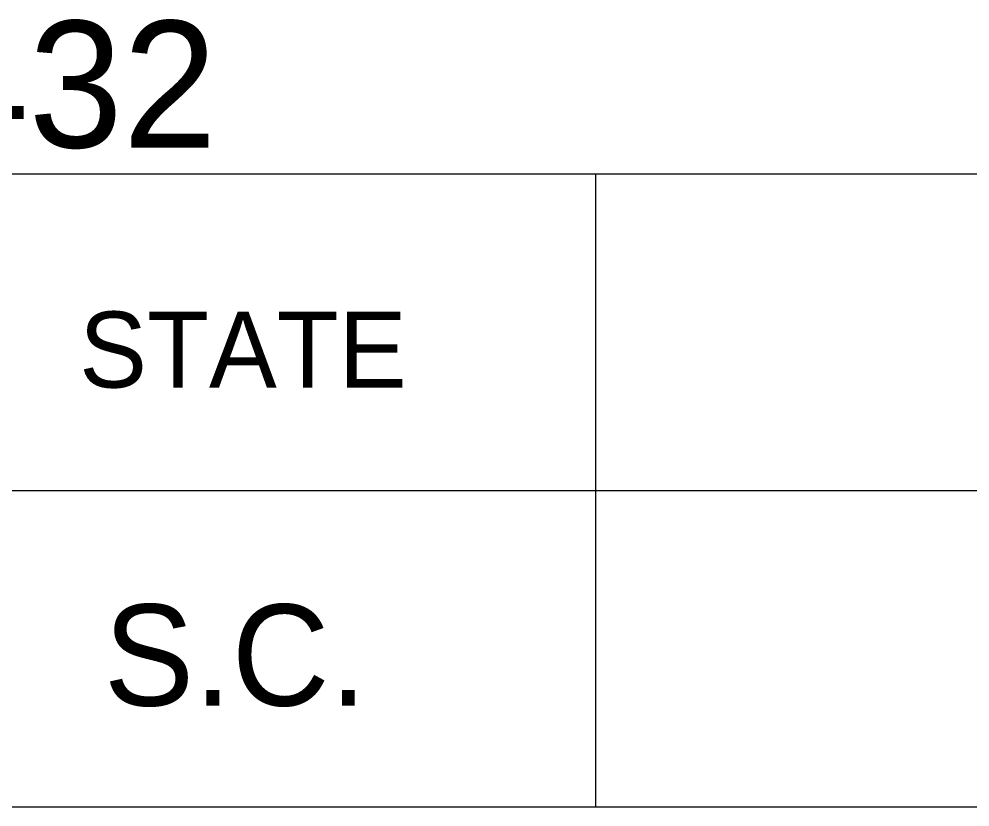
# Model space of a CAD drawing. Extents: x 1000 to 1162, y 999 to 8520.
# Drawn here: x 1136.81 to 1140.565, y 6505.046 to 6508.157 of the extents above; entities that cross this region are included whole.
import ezdxf

# ---------------------------------------------------------------- set-up
doc = ezdxf.new("R2010")
doc.units = 0
doc.layers.add('Level 20', color=7, linetype='Continuous')
doc.layers.add('Level 3', color=7, linetype='Continuous')

msp = doc.modelspace()

# ---------------------------------------------------------------- linework, layer by layer
at = {"layer": 'Level 3'}
for p, q in [((1133.055, 6507.5458), (1161.555, 6507.5458)), ((1133.055, 6507.5458), (1161.555, 6507.5458)), ((1133.055, 6507.5458), (1161.555, 6507.5458)), ((1133.055, 6507.5458), (1161.555, 6507.5458)), ((1133.055, 6507.5458), (1161.555, 6507.5458)), ((1133.055, 6507.5458), (1161.555, 6507.5458)), ((1133.055, 6507.5458), (1161.555, 6507.5458)), ((1133.055, 6507.5458), (1161.555, 6507.5458)), ((1133.055, 6507.5458), (1161.555, 6507.5458)), ((1133.055, 6507.5458), (1161.555, 6507.5458)), ((1133.055, 6507.5458), (1161.555, 6507.5458)), ((1133.055, 6507.5458), (1161.555, 6507.5458)), ((1133.055, 6507.5458), (1161.555, 6507.5458)), ((1133.055, 6507.5458), (1161.555, 6507.5458)), ((1133.055, 6507.5458), (1161.555, 6507.5458)), ((1133.055, 6507.5458), (1161.555, 6507.5458)), ((1133.055, 6507.5458), (1161.555, 6507.5458)), ((1133.055, 6507.5458), (1161.555, 6507.5458)), ((1133.055, 6507.5458), (1161.555, 6507.5458)), ((1133.055, 6507.5458), (1161.555, 6507.5458)), ((1133.055, 6507.5458), (1161.555, 6507.5458)), ((1133.055, 6507.5458), (1161.555, 6507.5458)), ((1133.055, 6507.5458), (1161.555, 6507.5458)), ((1133.055, 6507.5458), (1161.555, 6507.5458)), ((1133.055, 6507.5458), (1161.555, 6507.5458)), ((1133.055, 6507.5458), (1161.555, 6507.5458)), ((1133.055, 6507.5458), (1161.555, 6507.5458)), ((1133.055, 6507.5458), (1161.555, 6507.5458)), ((1133.055, 6507.5458), (1161.555, 6507.5458)), ((1133.055, 6507.5458), (1161.555, 6507.5458)), ((1133.055, 6507.5458), (1161.555, 6507.5458)), ((1133.055, 6507.5458), (1161.555, 6507.5458)), ((1133.055, 6507.5458), (1161.555, 6507.5458)), ((1133.055, 6507.5458), (1161.555, 6507.5458)), ((1133.055, 6507.5458), (1161.555, 6507.5458)), ((1133.055, 6507.5458), (1161.555, 6507.5458)), ((1133.055, 6507.5458), (1161.555, 6507.5458)), ((1133.055, 6507.5458), (1161.555, 6507.5458)), ((1133.055, 6507.5458), (1161.555, 6507.5458)), ((1133.055, 6507.5458), (1161.555, 6507.5458)), ((1133.055, 6507.5458), (1161.555, 6507.5458)), ((1133.055, 6507.5458), (1161.555, 6507.5458)), ((1133.055, 6507.5458), (1161.555, 6507.5458)), ((1133.055, 6507.5458), (1161.555, 6507.5458)), ((1133.055, 6507.5458), (1161.555, 6507.5458)), ((1133.055, 6507.5458), (1161.555, 6507.5458)), ((1139.0868, 6507.5458), (1139.0868, 6505.0458)), ((1139.0868, 6507.5458), (1139.0868, 6505.0458)), ((1139.0868, 6507.5458), (1139.0868, 6505.0458)), ((1139.0868, 6507.5458), (1139.0868, 6505.0458)), ((1139.0868, 6507.5458), (1139.0868, 6505.0458)), ((1139.0868, 6507.5458), (1139.0868, 6505.0458)), ((1139.0868, 6507.5458), (1139.0868, 6505.0458)), ((1139.0868, 6507.5458), (1139.0868, 6505.0458)), ((1139.0868, 6507.5458), (1139.0868, 6505.0458)), ((1139.0868, 6507.5458), (1139.0868, 6505.0458)), ((1139.0868, 6507.5458), (1139.0868, 6505.0458)), ((1139.0868, 6507.5458), (1139.0868, 6505.0458)), ((1139.0868, 6507.5458), (1139.0868, 6505.0458)), ((1139.0868, 6507.5458), (1139.0868, 6505.0458)), ((1139.0868, 6507.5458), (1139.0868, 6505.0458)), ((1139.0868, 6507.5458), (1139.0868, 6505.0458)), ((1139.0868, 6507.5458), (1139.0868, 6505.0458)), ((1139.0868, 6507.5458), (1139.0868, 6505.0458)), ((1139.0868, 6507.5458), (1139.0868, 6505.0458)), ((1139.0868, 6507.5458), (1139.0868, 6505.0458)), ((1139.0868, 6507.5458), (1139.0868, 6505.0458)), ((1139.0868, 6507.5458), (1139.0868, 6505.0458)), ((1139.0868, 6507.5458), (1139.0868, 6505.0458)), ((1139.0868, 6507.5458), (1139.0868, 6505.0458)), ((1139.0868, 6507.5458), (1139.0868, 6505.0458)), ((1139.0868, 6507.5458), (1139.0868, 6505.0458)), ((1139.0868, 6507.5458), (1139.0868, 6505.0458)), ((1139.0868, 6507.5458), (1139.0868, 6505.0458)), ((1139.0868, 6507.5458), (1139.0868, 6505.0458)), ((1139.0868, 6507.5458), (1139.0868, 6505.0458)), ((1139.0868, 6507.5458), (1139.0868, 6505.0458)), ((1139.0868, 6507.5458), (1139.0868, 6505.0458)), ((1139.0868, 6507.5458), (1139.0868, 6505.0458)), ((1139.0868, 6507.5458), (1139.0868, 6505.0458)), ((1139.0868, 6507.5458), (1139.0868, 6505.0458)), ((1139.0868, 6507.5458), (1139.0868, 6505.0458)), ((1139.0868, 6507.5458), (1139.0868, 6505.0458)), ((1139.0868, 6507.5458), (1139.0868, 6505.0458)), ((1139.0868, 6507.5458), (1139.0868, 6505.0458)), ((1139.0868, 6507.5458), (1139.0868, 6505.0458)), ((1139.0868, 6507.5458), (1139.0868, 6505.0458)), ((1139.0868, 6507.5458), (1139.0868, 6505.0458)), ((1139.0868, 6507.5458), (1139.0868, 6505.0458)), ((1139.0868, 6507.5458), (1139.0868, 6505.0458)), ((1139.0868, 6507.5458), (1139.0868, 6505.0458)), ((1139.0868, 6507.5458), (1139.0868, 6505.0458)), ((1133.055, 6506.2958), (1161.555, 6506.2958)), ((1133.055, 6506.2958), (1161.555, 6506.2958)), ((1133.055, 6506.2958), (1161.555, 6506.2958)), ((1133.055, 6506.2958), (1161.555, 6506.2958)), ((1133.055, 6506.2958), (1161.555, 6506.2958)), ((1133.055, 6506.2958), (1161.555, 6506.2958)), ((1133.055, 6506.2958), (1161.555, 6506.2958)), ((1133.055, 6506.2958), (1161.555, 6506.2958)), ((1133.055, 6506.2958), (1161.555, 6506.2958)), ((1133.055, 6506.2958), (1161.555, 6506.2958)), ((1133.055, 6506.2958), (1161.555, 6506.2958)), ((1133.055, 6506.2958), (1161.555, 6506.2958)), ((1133.055, 6506.2958), (1161.555, 6506.2958)), ((1133.055, 6506.2958), (1161.555, 6506.2958)), ((1133.055, 6506.2958), (1161.555, 6506.2958)), ((1133.055, 6506.2958), (1161.555, 6506.2958)), ((1133.055, 6506.2958), (1161.555, 6506.2958)), ((1133.055, 6506.2958), (1161.555, 6506.2958)), ((1133.055, 6506.2958), (1161.555, 6506.2958)), ((1133.055, 6506.2958), (1161.555, 6506.2958)), ((1133.055, 6506.2958), (1161.555, 6506.2958)), ((1133.055, 6506.2958), (1161.555, 6506.2958)), ((1133.055, 6506.2958), (1161.555, 6506.2958)), ((1133.055, 6506.2958), (1161.555, 6506.2958)), ((1133.055, 6506.2958), (1161.555, 6506.2958)), ((1133.055, 6506.2958), (1161.555, 6506.2958)), ((1133.055, 6506.2958), (1161.555, 6506.2958)), ((1133.055, 6506.2958), (1161.555, 6506.2958)), ((1133.055, 6506.2958), (1161.555, 6506.2958)), ((1133.055, 6506.2958), (1161.555, 6506.2958)), ((1133.055, 6506.2958), (1161.555, 6506.2958)), ((1133.055, 6506.2958), (1161.555, 6506.2958)), ((1133.055, 6506.2958), (1161.555, 6506.2958)), ((1133.055, 6506.2958), (1161.555, 6506.2958)), ((1133.055, 6506.2958), (1161.555, 6506.2958)), ((1133.055, 6506.2958), (1161.555, 6506.2958)), ((1133.055, 6506.2958), (1161.555, 6506.2958)), ((1133.055, 6506.2958), (1161.555, 6506.2958)), ((1133.055, 6506.2958), (1161.555, 6506.2958)), ((1133.055, 6506.2958), (1161.555, 6506.2958)), ((1133.055, 6506.2958), (1161.555, 6506.2958)), ((1133.055, 6506.2958), (1161.555, 6506.2958)), ((1133.055, 6506.2958), (1161.555, 6506.2958)), ((1133.055, 6506.2958), (1161.555, 6506.2958)), ((1133.055, 6506.2958), (1161.555, 6506.2958)), ((1133.055, 6506.2958), (1161.555, 6506.2958)), ((1133.055, 6505.0458), (1161.555, 6505.0458)), ((1133.055, 6505.0458), (1161.555, 6505.0458)), ((1133.055, 6505.0458), (1161.555, 6505.0458)), ((1133.055, 6505.0458), (1161.555, 6505.0458)), ((1133.055, 6505.0458), (1161.555, 6505.0458)), ((1133.055, 6505.0458), (1161.555, 6505.0458)), ((1133.055, 6505.0458), (1161.555, 6505.0458)), ((1133.055, 6505.0458), (1161.555, 6505.0458)), ((1133.055, 6505.0458), (1161.555, 6505.0458)), ((1133.055, 6505.0458), (1161.555, 6505.0458)), ((1133.055, 6505.0458), (1161.555, 6505.0458)), ((1133.055, 6505.0458), (1161.555, 6505.0458)), ((1133.055, 6505.0458), (1161.555, 6505.0458)), ((1133.055, 6505.0458), (1161.555, 6505.0458)), ((1133.055, 6505.0458), (1161.555, 6505.0458)), ((1133.055, 6505.0458), (1161.555, 6505.0458)), ((1133.055, 6505.0458), (1161.555, 6505.0458)), ((1133.055, 6505.0458), (1161.555, 6505.0458)), ((1133.055, 6505.0458), (1161.555, 6505.0458)), ((1133.055, 6505.0458), (1161.555, 6505.0458)), ((1133.055, 6505.0458), (1161.555, 6505.0458)), ((1133.055, 6505.0458), (1161.555, 6505.0458)), ((1133.055, 6505.0458), (1161.555, 6505.0458)), ((1133.055, 6505.0458), (1161.555, 6505.0458)), ((1133.055, 6505.0458), (1161.555, 6505.0458)), ((1133.055, 6505.0458), (1161.555, 6505.0458)), ((1133.055, 6505.0458), (1161.555, 6505.0458)), ((1133.055, 6505.0458), (1161.555, 6505.0458)), ((1133.055, 6505.0458), (1161.555, 6505.0458)), ((1133.055, 6505.0458), (1161.555, 6505.0458)), ((1133.055, 6505.0458), (1161.555, 6505.0458)), ((1133.055, 6505.0458), (1161.555, 6505.0458)), ((1133.055, 6505.0458), (1161.555, 6505.0458)), ((1133.055, 6505.0458), (1161.555, 6505.0458)), ((1133.055, 6505.0458), (1161.555, 6505.0458)), ((1133.055, 6505.0458), (1161.555, 6505.0458)), ((1133.055, 6505.0458), (1161.555, 6505.0458)), ((1133.055, 6505.0458), (1161.555, 6505.0458)), ((1133.055, 6505.0458), (1161.555, 6505.0458)), ((1133.055, 6505.0458), (1161.555, 6505.0458)), ((1133.055, 6505.0458), (1161.555, 6505.0458)), ((1133.055, 6505.0458), (1161.555, 6505.0458)), ((1133.055, 6505.0458), (1161.555, 6505.0458)), ((1133.055, 6505.0458), (1161.555, 6505.0458)), ((1133.055, 6505.0458), (1161.555, 6505.0458)), ((1133.055, 6505.0458), (1161.555, 6505.0458))]:
    msp.add_line(p, q, dxfattribs=at)

# ---------------------------------------------------------------- texts
at = {"layer": 'Level 20'}
msp.add_text('PIN NO. 26432', height=0.5, dxfattribs=at).set_placement((1133.0578, 6507.65))
at = {"layer": 'Level 3'}
for s, height, p in [('STATE', 0.3, (1137.0478, 6506.7021)), ('STATE', 0.3, (1137.0478, 6506.7021)), ('STATE', 0.3, (1137.0478, 6506.7021)), ('STATE', 0.3, (1137.0478, 6506.7021)), ('STATE', 0.3, (1137.0478, 6506.7021)), ('STATE', 0.3, (1137.0478, 6506.7021)), ('STATE', 0.3, (1137.0478, 6506.7021)), ('STATE', 0.3, (1137.0478, 6506.7021)), ('STATE', 0.3, (1137.0478, 6506.7021)), ('STATE', 0.3, (1137.0478, 6506.7021)), ('STATE', 0.3, (1137.0478, 6506.7021)), ('STATE', 0.3, (1137.0478, 6506.7021)), ('STATE', 0.3, (1137.0478, 6506.7021)), ('STATE', 0.3, (1137.0478, 6506.7021)), ('STATE', 0.3, (1137.0478, 6506.7021)), ('STATE', 0.3, (1137.0478, 6506.7021)), ('STATE', 0.3, (1137.0478, 6506.7021)), ('STATE', 0.3, (1137.0478, 6506.7021)), ('STATE', 0.3, (1137.0478, 6506.7021)), ('STATE', 0.3, (1137.0478, 6506.7021)), ('STATE', 0.3, (1137.0478, 6506.7021)), ('STATE', 0.3, (1137.0478, 6506.7021)), ('STATE', 0.3, (1137.0478, 6506.7021)), ('STATE', 0.3, (1137.0478, 6506.7021)), ('STATE', 0.3, (1137.0478, 6506.7021)), ('STATE', 0.3, (1137.0478, 6506.7021)), ('STATE', 0.3, (1137.0478, 6506.7021)), ('STATE', 0.3, (1137.0478, 6506.7021)), ('STATE', 0.3, (1137.0478, 6506.7021)), ('STATE', 0.3, (1137.0478, 6506.7021)), ('STATE', 0.3, (1137.0478, 6506.7021)), ('STATE', 0.3, (1137.0478, 6506.7021)), ('STATE', 0.3, (1137.0478, 6506.7021)), ('STATE', 0.3, (1137.0478, 6506.7021)), ('STATE', 0.3, (1137.0478, 6506.7021)), ('STATE', 0.3, (1137.0478, 6506.7021)), ('STATE', 0.3, (1137.0478, 6506.7021)), ('STATE', 0.3, (1137.0478, 6506.7021)), ('STATE', 0.3, (1137.0478, 6506.7021)), ('STATE', 0.3, (1137.0478, 6506.7021)), ('STATE', 0.3, (1137.0478, 6506.7021)), ('STATE', 0.3, (1137.0478, 6506.7021)), ('STATE', 0.3, (1137.0478, 6506.7021)), ('STATE', 0.3, (1137.0478, 6506.7021)), ('STATE', 0.3, (1137.0478, 6506.7021)), ('STATE', 0.3, (1137.0478, 6506.7021)), ('S.C.', 0.39999, (1137.1448, 6505.4458)), ('S.C.', 0.39999, (1137.1448, 6505.4458)), ('S.C.', 0.39999, (1137.1448, 6505.4458)), ('S.C.', 0.39999, (1137.1448, 6505.4458)), ('S.C.', 0.39999, (1137.1448, 6505.4458)), ('S.C.', 0.39999, (1137.1448, 6505.4458)), ('S.C.', 0.39999, (1137.1448, 6505.4458)), ('S.C.', 0.39999, (1137.1448, 6505.4458)), ('S.C.', 0.39999, (1137.1448, 6505.4458)), ('S.C.', 0.39999, (1137.1448, 6505.4458)), ('S.C.', 0.39999, (1137.1448, 6505.4458)), ('S.C.', 0.39999, (1137.1448, 6505.4458)), ('S.C.', 0.39999, (1137.1448, 6505.4458)), ('S.C.', 0.39999, (1137.1448, 6505.4458)), ('S.C.', 0.39999, (1137.1448, 6505.4458)), ('S.C.', 0.39999, (1137.1448, 6505.4458)), ('S.C.', 0.39999, (1137.1448, 6505.4458)), ('S.C.', 0.39999, (1137.1448, 6505.4458)), ('S.C.', 0.39999, (1137.1448, 6505.4458)), ('S.C.', 0.39999, (1137.1448, 6505.4458)), ('S.C.', 0.39999, (1137.1448, 6505.4458)), ('S.C.', 0.39999, (1137.1448, 6505.4458)), ('S.C.', 0.39999, (1137.1448, 6505.4458)), ('S.C.', 0.39999, (1137.1448, 6505.4458)), ('S.C.', 0.39999, (1137.1448, 6505.4458)), ('S.C.', 0.39999, (1137.1448, 6505.4458)), ('S.C.', 0.39999, (1137.1448, 6505.4458)), ('S.C.', 0.39999, (1137.1448, 6505.4458)), ('S.C.', 0.39999, (1137.1448, 6505.4458)), ('S.C.', 0.39999, (1137.1448, 6505.4458)), ('S.C.', 0.39999, (1137.1448, 6505.4458)), ('S.C.', 0.39999, (1137.1448, 6505.4458)), ('S.C.', 0.39999, (1137.1448, 6505.4458)), ('S.C.', 0.39999, (1137.1448, 6505.4458)), ('S.C.', 0.39999, (1137.1448, 6505.4458)), ('S.C.', 0.39999, (1137.1448, 6505.4458)), ('S.C.', 0.39999, (1137.1448, 6505.4458)), ('S.C.', 0.39999, (1137.1448, 6505.4458)), ('S.C.', 0.39999, (1137.1448, 6505.4458)), ('S.C.', 0.39999, (1137.1448, 6505.4458)), ('S.C.', 0.39999, (1137.1448, 6505.4458)), ('S.C.', 0.39999, (1137.1448, 6505.4458)), ('S.C.', 0.39999, (1137.1448, 6505.4458)), ('S.C.', 0.39999, (1137.1448, 6505.4458)), ('S.C.', 0.39999, (1137.1448, 6505.4458)), ('S.C.', 0.39999, (1137.1448, 6505.4458))]:
    msp.add_text(s, height=height, dxfattribs=at).set_placement(p)

doc.saveas('drawing.dxf')
